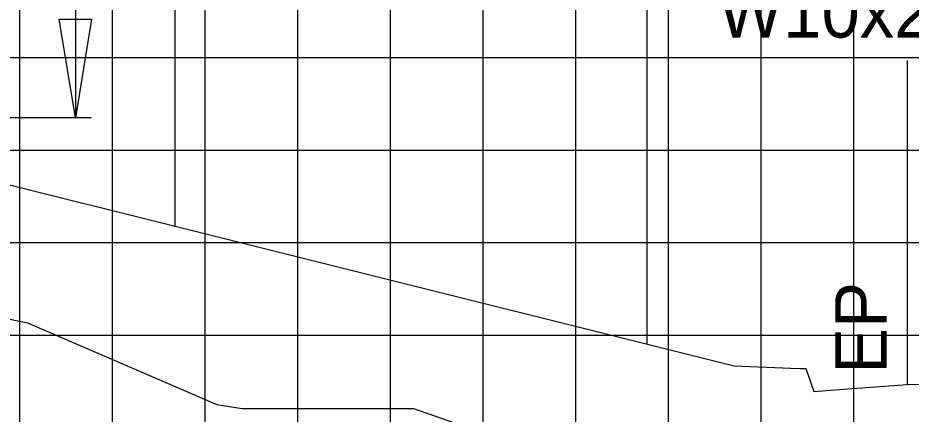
# Model space of a CAD drawing. Extents: x 1797809 to 2198143, y 249608 to 1237864.
# Drawn here: x 2195466.74 to 2195486.02, y 1237189.4 to 1237197.96 of the extents above; entities that cross this region are included whole.
import ezdxf

# ---------------------------------------------------------------- set-up
doc = ezdxf.new("R2010")
doc.units = 0
for name, color, linetype in [('3', 7, 'Continuous'), ('DESIGN - SHEET - Light Grid', 7, 'Continuous'), ('DESIGN - TRAFFIC CONTROL PERMANENT - Signs', 7, 'Continuous'), ('GSDIMS', 7, 'Continuous'), ('GSSHT', 7, 'Continuous'), ('Level 55', 7, 'Continuous')]:
    doc.layers.add(name, color=color, linetype=linetype)

msp = doc.modelspace()

# ---------------------------------------------------------------- linework, layer by layer
at = {"layer": '3'}
msp.add_line((2195485.945, 1237190.042), (2195485.945, 1237197.042), dxfattribs=at)
at = {"layer": 'DESIGN - SHEET - Light Grid'}
msp.add_lwpolyline([(2195447.18, 1237194.058), (2195453.801, 1237193.813), (2195455.56, 1237193.748), (2195456.172, 1237193.613), (2195466.949, 1237191.373), (2195471.031, 1237189.607), (2195471.579, 1237189.526), (2195473.786, 1237189.526), (2195475.283, 1237189.526), (2195476.924, 1237188.949), (2195478.068, 1237188.547), (2195481.273, 1237186.029), (2195482.94, 1237185.976), (2195483.149, 1237186.034), (2195483.25, 1237185.955), (2195486.794, 1237185.716)], dxfattribs=at)
at = {"layer": 'DESIGN - TRAFFIC CONTROL PERMANENT - Signs'}
for points in [[(2195388.783, 1237193.149), (2195390.033, 1237193.149), (2195400.033, 1237193.606), (2195412.033, 1237194.155), (2195421.934, 1237194.607), (2195424.033, 1237194.703), (2195436.033, 1237195.252), (2195440.873, 1237195.473), (2195448.033, 1237195.8), (2195448.695, 1237195.774), (2195449.03, 1237195.76), (2195449.078, 1237195.712), (2195449.103, 1237195.687), (2195451.031, 1237195.61), (2195458.033, 1237195.33), (2195459.468, 1237195.273), (2195463.533, 1237195.11), (2195482.204, 1237190.443)], [(2195482.204, 1237190.443), (2195483.416, 1237190.391), (2195483.611, 1237190.39), (2195483.75, 1237190.39), (2195483.849, 1237190.097), (2195483.919, 1237189.889), (2195484.749, 1237189.952), (2195485.945, 1237190.042), (2195488.297, 1237190.085), (2195492.021, 1237190.154), (2195503.505, 1237190.365), (2195508.224, 1237190.451), (2195510.238, 1237190.365), (2195516.325, 1237190.104), (2195516.746, 1237190.086), (2195518.35, 1237190.017), (2195518.783, 1237189.999)]]:
    msp.add_lwpolyline(points, dxfattribs=at)
at = {"layer": 'GSDIMS'}
for p, q in [((2195467.98, 1237202.8), (2195467.98, 1237195.8)), ((2195470.138, 1237193.459), (2195470.138, 1237202.8)), ((2195480.323, 1237190.913), (2195480.323, 1237202.8)), ((2195468.328, 1237195.8), (2195462.542, 1237195.8))]:
    msp.add_line(p, q, dxfattribs=at)
msp.add_lwpolyline([(2195467.98, 1237195.8), (2195467.633, 1237197.929), (2195468.328, 1237197.929)], close=True, dxfattribs=at)
at = {"layer": 'GSSHT'}
for p, q in [((2195466.783, 1237163.106), (2195466.783, 1237223.106)), ((2195468.783, 1237163.106), (2195468.783, 1237223.106)), ((2195470.783, 1237163.106), (2195470.783, 1237223.106)), ((2195472.783, 1237163.106), (2195472.783, 1237223.106)), ((2195474.783, 1237163.106), (2195474.783, 1237223.106)), ((2195476.783, 1237163.106), (2195476.783, 1237223.106)), ((2195478.783, 1237163.106), (2195478.783, 1237223.106)), ((2195480.783, 1237163.106), (2195480.783, 1237223.106)), ((2195482.783, 1237163.106), (2195482.783, 1237223.106)), ((2195484.783, 1237163.106), (2195484.783, 1237223.106)), ((2195388.783, 1237197.106), (2195518.783, 1237197.106)), ((2195388.783, 1237195.106), (2195518.783, 1237195.106)), ((2195388.783, 1237193.106), (2195518.783, 1237193.106)), ((2195388.783, 1237191.106), (2195518.783, 1237191.106))]:
    msp.add_line(p, q, dxfattribs=at)

# ---------------------------------------------------------------- texts
at = {"layer": 'Level 55'}
msp.add_text('W10x22', height=1.1105, dxfattribs=at).set_placement((2195481.859, 1237197.535))
msp.add_text('EP', height=1.1105, rotation=90, dxfattribs=at).set_placement((2195485.493, 1237190.273))

doc.saveas('drawing.dxf')
